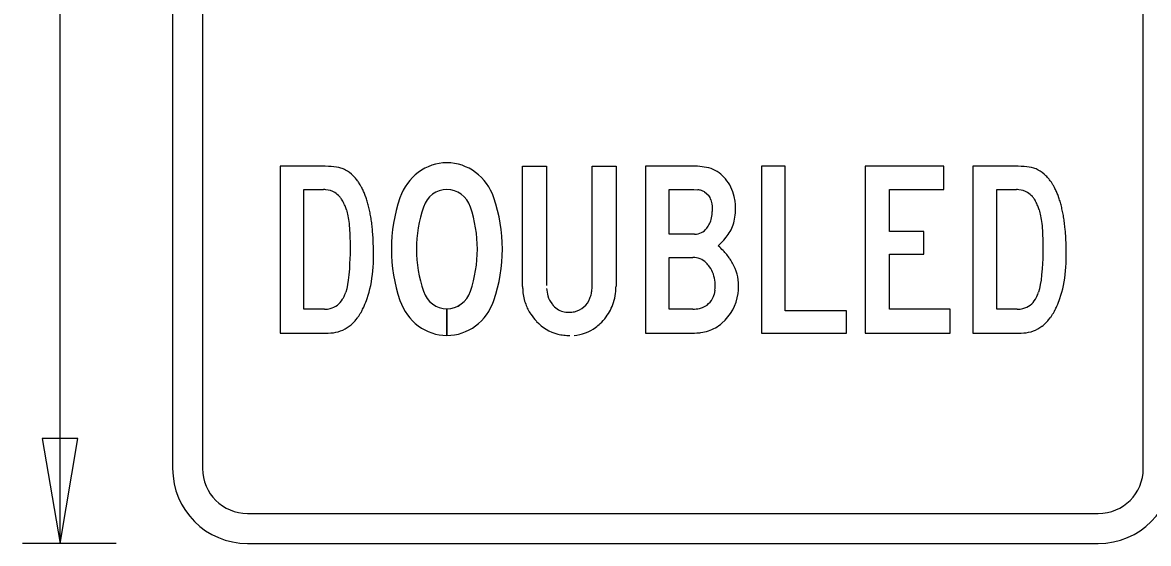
# Model space of a CAD drawing. Extents: x 0 to 770, y 0 to 495.
# Drawn here: x 246 to 321.1, y 50.1 to 84.8 of the extents above; entities that cross this region are included whole.
import ezdxf

# ---------------------------------------------------------------- set-up
doc = ezdxf.new("R2010")
doc.units = 0
for name, color, linetype in [('Default', 7, 'Continuous'), ('Dimension', 7, 'Continuous'), ('GSBWFill', 7, 'Continuous'), ('GSColorFill', 7, 'Continuous'), ('GSDims', 7, 'Continuous'), ('GSOutline', 7, 'Continuous')]:
    doc.layers.add(name, color=color, linetype=linetype)

msp = doc.modelspace()

# ---------------------------------------------------------------- linework, layer by layer
at = {"layer": 'Default'}
for p, q in [((266.218, 75.237), (263.202, 75.237)), ((263.202, 75.237), (263.202, 64.109)), ((279.382, 67.202), (279.382, 75.237)), ((279.382, 75.237), (280.973, 75.237)), ((280.973, 75.237), (280.973, 67.269)), ((284.022, 75.237), (285.614, 75.237)), ((284.022, 67.269), (284.022, 75.237)), ((285.614, 75.237), (285.614, 67.236)), ((291.049, 75.237), (287.572, 75.237)), ((287.572, 75.237), (287.572, 64.109)), ((291.809, 75.131), (291.049, 75.237)), ((296.908, 75.237), (295.317, 75.237)), ((295.317, 75.237), (295.317, 64.109)), ((296.908, 65.589), (296.908, 75.237)), ((307.491, 75.237), (302.238, 75.237)), ((302.238, 75.237), (302.238, 64.109)), ((307.491, 73.679), (307.491, 75.237)), ((312.443, 75.237), (309.427, 75.237)), ((309.427, 75.237), (309.427, 64.109)), ((267.261, 75.111), (267.261, 75.111)), ((267.56, 74.987), (267.56, 74.987)), ((268.076, 74.602), (268.076, 74.602)), ((292.915, 74.391), (292.83, 74.487)), ((313.486, 75.111), (313.486, 75.111)), ((313.784, 74.987), (313.784, 74.987)), ((314.3, 74.602), (314.3, 74.602)), ((264.794, 65.7), (264.794, 73.679)), ((264.794, 73.679), (266.107, 73.679)), ((266.107, 73.679), (266.107, 73.679)), ((266.257, 73.672), (266.257, 73.672)), ((268.283, 74.374), (268.283, 74.374)), ((268.544, 74), (268.436, 74.168)), ((268.645, 73.819), (268.645, 73.819)), ((268.71, 73.692), (268.71, 73.692)), ((289.163, 70.708), (289.163, 73.679)), ((289.163, 73.679), (290.815, 73.679)), ((290.815, 73.679), (291.082, 73.663)), ((303.852, 70.875), (303.852, 73.679)), ((303.852, 73.679), (307.491, 73.679)), ((311.018, 65.7), (311.018, 73.679)), ((311.018, 73.679), (312.331, 73.679)), ((312.331, 73.679), (312.331, 73.679)), ((312.481, 73.672), (312.481, 73.672)), ((314.507, 74.374), (314.507, 74.374)), ((314.768, 74), (314.66, 74.168)), ((314.87, 73.819), (314.87, 73.819)), ((314.934, 73.692), (314.934, 73.692)), ((266.849, 73.484), (266.849, 73.484)), ((267.168, 73.213), (267.168, 73.213)), ((267.305, 73.035), (267.305, 73.035)), ((267.388, 72.9), (267.387, 72.9)), ((268.771, 73.56), (268.771, 73.56)), ((268.83, 73.423), (268.83, 73.423)), ((268.94, 73.132), (268.886, 73.28)), ((268.99, 72.979), (268.99, 72.979)), ((291.315, 73.616), (291.315, 73.616)), ((291.515, 73.538), (291.813, 73.289)), ((293.561, 72.919), (293.506, 73.224)), ((313.074, 73.484), (313.074, 73.484)), ((313.393, 73.213), (313.393, 73.213)), ((313.53, 73.035), (313.53, 73.035)), ((313.612, 72.9), (313.612, 72.9)), ((314.996, 73.56), (314.996, 73.56)), ((315.055, 73.423), (315.055, 73.423)), ((315.164, 73.132), (315.111, 73.28)), ((315.215, 72.979), (315.215, 72.979)), ((267.463, 72.752), (267.464, 72.752)), ((267.533, 72.591), (267.533, 72.591)), ((269.038, 72.82), (269.038, 72.82)), ((292.034, 72.221), (292.034, 72.221)), ((293.589, 72.599), (293.589, 72.599)), ((313.688, 72.752), (313.688, 72.752)), ((313.757, 72.591), (313.757, 72.591)), ((315.263, 72.82), (315.263, 72.82)), ((267.744, 71.803), (267.763, 71.679)), ((267.763, 71.679), (267.781, 71.548)), ((291.85, 71.395), (291.85, 71.395)), ((293.501, 71.569), (293.569, 71.978)), ((313.968, 71.803), (313.988, 71.679)), ((313.988, 71.679), (314.006, 71.548)), ((267.813, 71.264), (267.826, 71.111)), ((267.848, 70.784), (267.856, 70.609)), ((269.392, 70.617), (269.385, 70.728)), ((291.669, 71.103), (291.669, 71.103)), ((306.155, 70.875), (303.852, 70.875)), ((306.155, 69.361), (306.155, 70.875)), ((314.037, 71.264), (314.051, 71.111)), ((314.073, 70.784), (314.081, 70.609)), ((315.617, 70.617), (315.609, 70.728)), ((267.869, 70.238), (267.873, 70.042)), ((267.873, 70.042), (267.875, 69.839)), ((269.412, 70.278), (269.406, 70.393)), ((292.424, 69.929), (292.625, 70.123)), ((292.531, 69.833), (292.424, 69.929)), ((314.093, 70.238), (314.098, 70.042)), ((314.098, 70.042), (314.1, 69.839)), ((315.637, 70.278), (315.631, 70.393)), ((267.872, 69.36), (267.859, 69.066)), ((269.431, 69.043), (269.434, 69.317)), ((289.163, 65.7), (289.163, 69.15)), ((289.163, 69.15), (290.744, 69.15)), ((290.744, 69.15), (290.743, 69.15)), ((292.827, 69.539), (292.827, 69.539)), ((293.16, 69.133), (293.002, 69.338)), ((303.852, 65.689), (303.852, 69.361)), ((303.852, 69.361), (306.155, 69.361)), ((314.096, 69.36), (314.084, 69.066)), ((315.655, 69.043), (315.659, 69.317)), ((267.859, 69.066), (267.841, 68.742)), ((269.407, 68.513), (269.422, 68.775)), ((269.422, 68.775), (269.431, 69.043)), ((291.628, 68.799), (291.628, 68.799)), ((291.856, 68.526), (291.856, 68.527)), ((293.3, 68.924), (293.3, 68.924)), ((293.477, 68.603), (293.477, 68.603)), ((314.084, 69.066), (314.066, 68.742)), ((315.632, 68.513), (315.647, 68.775)), ((315.647, 68.775), (315.655, 69.043)), ((267.746, 67.645), (267.698, 67.336)), ((267.787, 67.994), (267.746, 67.645)), ((269.289, 67.522), (269.328, 67.761)), ((269.328, 67.761), (269.36, 68.006)), ((292.111, 68.029), (292.111, 68.028)), ((313.971, 67.645), (313.923, 67.336)), ((314.012, 67.994), (313.971, 67.645)), ((315.514, 67.522), (315.552, 67.761)), ((315.552, 67.761), (315.585, 68.006)), ((267.642, 67.065), (267.579, 66.831)), ((267.698, 67.336), (267.642, 67.065)), ((269.139, 66.84), (269.195, 67.062)), ((269.195, 67.062), (269.245, 67.289)), ((269.245, 67.289), (269.289, 67.522)), ((284.016, 67.084), (284.022, 67.269)), ((292.215, 66.958), (292.158, 66.679)), ((293.789, 67.06), (293.789, 67.06)), ((313.867, 67.065), (313.804, 66.831)), ((313.923, 67.336), (313.867, 67.065)), ((315.363, 66.84), (315.419, 67.062)), ((315.419, 67.062), (315.47, 67.289)), ((315.47, 67.289), (315.514, 67.522)), ((267.371, 66.363), (267.372, 66.363)), ((267.466, 66.539), (267.466, 66.539)), ((269.009, 66.414), (269.009, 66.414)), ((293.76, 66.739), (293.76, 66.739)), ((313.596, 66.363), (313.596, 66.363)), ((313.691, 66.539), (313.691, 66.539)), ((315.233, 66.414), (315.233, 66.414)), ((266.54, 65.741), (266.54, 65.741)), ((268.573, 65.444), (268.574, 65.444)), ((268.672, 65.622), (268.672, 65.622)), ((268.811, 65.91), (268.811, 65.91)), ((291.182, 65.747), (291.182, 65.746)), ((291.435, 65.829), (291.435, 65.829)), ((300.992, 65.589), (296.908, 65.589)), ((300.992, 64.109), (300.992, 65.589)), ((307.914, 65.689), (303.852, 65.689)), ((307.914, 64.109), (307.914, 65.689)), ((312.765, 65.741), (312.765, 65.741)), ((314.798, 65.444), (314.798, 65.444)), ((314.897, 65.622), (314.897, 65.622)), ((315.036, 65.91), (315.036, 65.91)), ((268.068, 64.781), (268.068, 64.781)), ((268.248, 64.977), (268.361, 65.122)), ((268.47, 65.278), (268.47, 65.278)), ((292.677, 64.766), (292.677, 64.766)), ((314.293, 64.781), (314.293, 64.781)), ((314.472, 64.977), (314.586, 65.122)), ((314.694, 65.278), (314.694, 65.278)), ((267.812, 64.559), (267.812, 64.559)), ((291.27, 64.135), (291.27, 64.135)), ((292.25, 64.462), (292.25, 64.462)), ((295.317, 64.109), (300.992, 64.109)), ((302.238, 64.109), (307.914, 64.109)), ((314.037, 64.559), (314.037, 64.559))]:
    msp.add_line(p, q, dxfattribs=at)
for points in [[(266.616, 75.223), (266.423, 75.233), (266.218, 75.237)], [(266.964, 75.181), (266.796, 75.205), (266.616, 75.223)], [(267.261, 75.111), (267.119, 75.15), (266.964, 75.181)], [(312.84, 75.223), (312.648, 75.233), (312.443, 75.237)], [(313.188, 75.181), (313.02, 75.205), (312.84, 75.223)], [(313.486, 75.111), (313.343, 75.15), (313.188, 75.181)], [(291.948, 72.988), (292.003, 72.721), (292.02, 72.567)], [(267.624, 72.325), (267.623, 72.325), (267.65, 72.23)], [(267.65, 72.23), (267.676, 72.132), (267.7, 72.03)], [(269.126, 72.487), (269.105, 72.573), (269.083, 72.657)], [(269.165, 72.313), (269.146, 72.401), (269.126, 72.487)], [(269.22, 72.042), (269.202, 72.133), (269.165, 72.313)], [(292.02, 72.567), (292.031, 72.401), (292.034, 72.221)], [(313.848, 72.325), (313.848, 72.325), (313.875, 72.23)], [(313.875, 72.23), (313.9, 72.132), (313.925, 72.03)], [(315.351, 72.487), (315.33, 72.573), (315.308, 72.657)], [(315.39, 72.313), (315.371, 72.401), (315.351, 72.487)], [(315.445, 72.042), (315.427, 72.133), (315.39, 72.313)], [(267.7, 72.03), (267.723, 71.92), (267.744, 71.803)], [(267.781, 71.548), (267.798, 71.409), (267.813, 71.264)], [(269.253, 71.854), (269.237, 71.948), (269.22, 72.042)], [(269.283, 71.661), (269.268, 71.758), (269.253, 71.854)], [(269.31, 71.463), (269.297, 71.563), (269.283, 71.661)], [(269.335, 71.26), (269.323, 71.362), (269.31, 71.463)], [(313.925, 72.03), (313.947, 71.92), (313.968, 71.803)], [(314.006, 71.548), (314.022, 71.409), (314.037, 71.264)], [(315.477, 71.854), (315.461, 71.948), (315.445, 72.042)], [(315.507, 71.661), (315.493, 71.758), (315.477, 71.854)], [(315.535, 71.463), (315.522, 71.563), (315.507, 71.661)], [(315.559, 71.26), (315.548, 71.362), (315.535, 71.463)], [(267.826, 71.111), (267.838, 70.951), (267.848, 70.784)], [(269.357, 71.051), (269.346, 71.156), (269.335, 71.26)], [(269.385, 70.728), (269.376, 70.837), (269.357, 71.051)], [(290.859, 70.708), (290.859, 70.708), (289.163, 70.708)], [(292.964, 70.502), (293.101, 70.685), (293.101, 70.685)], [(314.051, 71.111), (314.062, 70.951), (314.073, 70.784)], [(315.581, 71.051), (315.571, 71.156), (315.559, 71.26)], [(315.609, 70.728), (315.601, 70.837), (315.581, 71.051)], [(267.856, 70.609), (267.864, 70.427), (267.869, 70.238)], [(269.406, 70.393), (269.4, 70.506), (269.392, 70.617)], [(269.421, 70.046), (269.417, 70.163), (269.412, 70.278)], [(269.428, 69.808), (269.425, 69.928), (269.421, 70.046)], [(292.625, 70.123), (292.805, 70.314), (292.964, 70.502)], [(314.081, 70.609), (314.088, 70.427), (314.093, 70.238)], [(315.631, 70.393), (315.624, 70.506), (315.617, 70.617)], [(315.646, 70.046), (315.642, 70.163), (315.637, 70.278)], [(315.653, 69.808), (315.65, 69.928), (315.646, 70.046)], [(267.875, 69.839), (267.876, 69.628), (267.872, 69.36)], [(269.433, 69.565), (269.431, 69.687), (269.428, 69.808)], [(269.434, 69.317), (269.434, 69.441), (269.433, 69.565)], [(314.1, 69.839), (314.101, 69.628), (314.096, 69.36)], [(315.657, 69.565), (315.655, 69.687), (315.653, 69.808)], [(315.659, 69.317), (315.658, 69.441), (315.657, 69.565)], [(267.841, 68.742), (267.82, 68.382), (267.787, 67.994)], [(269.36, 68.006), (269.387, 68.256), (269.407, 68.513)], [(314.066, 68.742), (314.045, 68.382), (314.012, 67.994)], [(315.585, 68.006), (315.611, 68.256), (315.632, 68.513)], [(269.009, 66.414), (269.077, 66.624), (269.139, 66.84)], [(315.233, 66.414), (315.301, 66.624), (315.363, 66.84)], [(266.162, 65.7), (266.162, 65.7), (264.794, 65.7)], [(290.743, 65.7), (290.744, 65.7), (289.163, 65.7)], [(312.387, 65.7), (312.387, 65.7), (311.018, 65.7)], [(263.202, 64.109), (266.418, 64.109), (266.593, 64.114)], [(287.572, 64.109), (290.86, 64.109), (290.999, 64.112)], [(309.427, 64.109), (312.643, 64.109), (312.817, 64.114)]]:
    msp.add_lwpolyline(points, dxfattribs=at)
for centre, radius, start, end in [((291.162, 72.975), 2.251, 42.2085, 73.3118), ((266.82, 73.632), 1.544, 61.363, 73.3883), ((266.433, 72.939), 2.337, 45.3467, 61.1731), ((266.178, 72.67), 2.708, 39.0029, 45.5205), ((290.898, 72.636), 2.672, 12.6962, 41.0312), ((313.044, 73.632), 1.544, 61.363, 73.3883), ((312.657, 72.939), 2.337, 45.3467, 61.1731), ((312.403, 72.67), 2.708, 39.0029, 45.5205), ((266.108, 71.959), 1.72, 85.0409, 90.052), ((266.157, 72.331), 1.345, 59.0008, 85.7331), ((265.888, 72.432), 3.083, 34.2627, 39.0379), ((265.284, 72.043), 3.801, 27.8491, 30.9695), ((264.946, 71.863), 4.184, 25.9265, 27.8738), ((264.657, 71.722), 4.506, 24.0732, 25.9267), ((290.9, 72.151), 1.523, 74.1904, 83.1464), ((312.333, 71.959), 1.72, 85.0409, 90.052), ((312.381, 72.331), 1.345, 59.0008, 85.7331), ((312.113, 72.432), 3.083, 34.2627, 39.0379), ((311.509, 72.043), 3.801, 27.8491, 30.9695), ((311.171, 71.863), 4.184, 25.9265, 27.8738), ((310.882, 71.722), 4.506, 24.0732, 25.9267), ((266.129, 72.311), 1.376, 40.9656, 58.4431), ((265.871, 72.08), 1.723, 33.6642, 41.1482), ((265.631, 71.919), 2.011, 29.1747, 33.6892), ((265.354, 71.764), 2.329, 25.0813, 29.1759), ((264.335, 71.578), 4.859, 22.3109, 24.0735), ((263.979, 71.432), 5.244, 20.636, 22.3112), ((263.157, 71.136), 6.118, 17.5334, 19.0451), ((262.688, 70.988), 6.61, 16.0981, 17.5338), ((291.012, 72.545), 1.114, 63.1562, 74.1944), ((290.905, 72.702), 1.081, 15.3445, 32.9269), ((290.013, 72.452), 3.578, 2.3519, 7.5069), ((312.354, 72.311), 1.376, 40.9656, 58.4431), ((312.095, 72.08), 1.723, 33.6642, 41.1482), ((311.856, 71.919), 2.011, 29.1747, 33.6892), ((311.579, 71.764), 2.329, 25.0813, 29.1759), ((310.56, 71.578), 4.859, 22.3109, 24.0735), ((310.203, 71.432), 5.244, 20.636, 22.3112), ((309.381, 71.136), 6.118, 17.5334, 19.0451), ((308.912, 70.988), 6.61, 16.0981, 17.5338), ((265.003, 71.6), 2.717, 21.3891, 25.0837), ((264.404, 71.371), 3.358, 16.5148, 21.3058), ((262.178, 70.841), 7.14, 14.7347, 16.0984), ((290.164, 72.205), 1.87, 334.332, 0.4895), ((289.198, 72.424), 4.394, 354.1711, 2.2754), ((311.227, 71.6), 2.717, 21.3891, 25.0837), ((310.629, 71.371), 3.358, 16.5148, 21.3058), ((308.403, 70.841), 7.14, 14.7347, 16.0984), ((290.572, 71.984), 1.407, 321.2591, 335.2552), ((291.121, 72.114), 2.441, 324.1925, 347.1174), ((290.876, 71.701), 0.994, 269.0554, 323.0049), ((290.766, 67.915), 1.234, 45.7152, 91.0552), ((289.092, 66.073), 5.095, 42.8646, 47.551), ((289.553, 66.506), 4.463, 39.3885, 42.8105), ((290.108, 66.936), 3.761, 31.9161, 35.7518), ((290.441, 67.574), 1.706, 33.9394, 45.9014), ((290.159, 67.344), 2.069, 19.3248, 34.8663), ((290.35, 67.087), 3.475, 25.8679, 31.9239), ((290.65, 67.229), 3.144, 356.9178, 25.9199), ((289.844, 67.267), 2.392, 352.5774, 18.5566), ((283.024, 67.2), 3.642, 179.9672, 184.8024), ((282.637, 67.16), 3.253, 184.6628, 200.3236), ((283.178, 67.223), 2.203, 183.5507, 196.6987), ((281.723, 67.232), 2.298, 347.6198, 356.3141), ((281.809, 67.232), 3.804, 352.738, 0.0536), ((290.347, 67.212), 3.445, 352.115, 357.4755), ((266.246, 67.002), 1.295, 283.1391, 330.4047), ((265.735, 67.355), 1.914, 328.766, 334.7522), ((265.548, 67.449), 2.122, 334.6275, 343.0977), ((263.212, 68.394), 6.125, 336.0791, 341.1452), ((282.658, 67.071), 1.661, 196.8281, 218.1576), ((282.534, 66.917), 1.424, 282.7318, 339.8919), ((282.12, 67.145), 1.892, 337.6963, 347.5956), ((282.303, 67.165), 3.307, 323.1599, 341.9953), ((282.235, 67.179), 3.375, 342.1333, 352.7259), ((290.916, 67.002), 1.283, 293.8728, 345.4022), ((290.609, 67.183), 3.181, 310.5424, 351.9713), ((312.47, 67.002), 1.295, 283.1391, 330.4047), ((311.96, 67.355), 1.914, 328.766, 334.7522), ((311.773, 67.449), 2.122, 334.6275, 343.0977), ((309.437, 68.394), 6.125, 336.0791, 341.1452), ((266.173, 67.348), 1.649, 269.6389, 282.8773), ((265.251, 67.394), 3.853, 326.6728, 329.5939), ((264.877, 67.614), 4.287, 329.5932, 332.3136), ((264.275, 67.925), 4.964, 332.3586, 336.0481), ((282.634, 67.17), 3.253, 200.5176, 213.5479), ((283.012, 67.424), 3.708, 213.5817, 223.1402), ((282.534, 66.926), 1.475, 216.7031, 235.2984), ((282.434, 66.815), 1.326, 236.0866, 271.29), ((282.471, 67.286), 1.797, 269.7825, 282.0721), ((290.754, 67.703), 2.003, 269.7041, 282.3559), ((290.863, 67.154), 1.443, 282.7762, 293.3447), ((312.397, 67.348), 1.649, 269.6389, 282.8773), ((311.475, 67.394), 3.853, 326.6728, 329.5939), ((311.101, 67.614), 4.287, 329.5932, 332.3136), ((310.5, 67.925), 4.964, 332.3586, 336.0481), ((266.316, 66.541), 2.484, 307.0504, 314.8813), ((266.061, 66.798), 2.845, 314.8692, 320.2204), ((265.565, 67.188), 3.477, 323.5454, 326.6732), ((282.414, 66.8), 2.847, 222.2041, 256.1433), ((282.451, 66.93), 3.041, 306.3137, 313.7903), ((282.072, 67.314), 3.58, 313.9183, 323.4678), ((290.881, 66.842), 2.745, 299.9171, 310.8735), ((312.54, 66.541), 2.484, 307.0504, 314.8813), ((312.286, 66.798), 2.845, 314.8692, 320.2204), ((311.789, 67.188), 3.477, 323.5454, 326.6732), ((266.475, 66.333), 2.221, 273.0466, 307.0255), ((282.49, 67.115), 3.17, 256.1838, 263.4035), ((282.539, 67.573), 3.631, 263.4664, 270.057), ((282.621, 66.707), 2.761, 274.0649, 306.2234), ((290.872, 67.172), 3.063, 272.3811, 277.4708), ((290.939, 66.759), 2.644, 277.1952, 299.7175), ((312.699, 66.333), 2.221, 273.0466, 307.0255)]:
    msp.add_arc(centre, radius, start, end, dxfattribs=at)
at = {"layer": 'Dimension'}
msp.add_lwpolyline([(248.518, 50.06), (249.706, 57.077), (247.329, 57.077)], close=True, dxfattribs=at)
at = {"layer": 'GSBWFill'}
for p, q in [((256.029, 128.518), (256.029, 55.06)), ((258.029, 128.518), (258.029, 55.06)), ((320.795, 55.06), (320.795, 128.518)), ((274.33, 65.724), (274.33, 63.942)), ((274.331, 63.942), (274.331, 65.724)), ((261.029, 52.06), (317.795, 52.06)), ((261.029, 50.06), (317.795, 50.06))]:
    msp.add_line(p, q, dxfattribs=at)
for centre, radius, start, end in [((261.029, 55.06), 5, 180, 270), ((261.029, 55.06), 3, 180, 270), ((317.795, 55.06), 5, 270, 0), ((317.795, 55.06), 3, 270, 0)]:
    msp.add_arc(centre, radius, start, end, dxfattribs=at)
for centre, major_axis, start_param, end_param in [((274.33, 71.906), (0, 3.564), 5.063177, 7.503193), ((274.33, 71.906), (0, 1.782), 5.063177, 7.503193), ((279.961, 69.706), (0, 9.965), 1.220008, 1.921585), ((268.7, 69.706), (0, 9.965), 4.361601, 5.063177), ((279.961, 69.706), (0, 8.183), 1.220008, 1.921585), ((268.7, 69.706), (0, 8.183), 4.361601, 5.063177), ((274.33, 67.507), (0, 1.782), 1.921585, 3.141593), ((274.33, 67.507), (0, 1.782), 3.141905, 4.361601), ((274.33, 67.507), (0, 3.564), 1.921585, 3.141593), ((274.33, 67.507), (0, 3.564), 3.141749, 4.361601)]:
    msp.add_ellipse(centre, major_axis=major_axis, ratio=0.936636, start_param=start_param, end_param=end_param, dxfattribs=at)
at = {"layer": 'GSColorFill'}
for p, q in [((274.33, 65.724), (274.33, 63.942)), ((274.331, 63.942), (274.331, 65.724))]:
    msp.add_line(p, q, dxfattribs=at)
for centre, major_axis, start_param, end_param in [((274.33, 71.906), (0, 3.564), 5.063177, 7.503193), ((274.33, 71.906), (0, 1.782), 5.063177, 7.503193), ((279.961, 69.706), (0, 9.965), 1.220008, 1.921585), ((268.7, 69.706), (0, 9.965), 4.361601, 5.063177), ((279.961, 69.706), (0, 8.183), 1.220008, 1.921585), ((268.7, 69.706), (0, 8.183), 4.361601, 5.063177), ((274.33, 67.507), (0, 1.782), 1.921585, 3.141593), ((274.33, 67.507), (0, 1.782), 3.141905, 4.361601), ((274.33, 67.507), (0, 3.564), 1.921585, 3.141593), ((274.33, 67.507), (0, 3.564), 3.141749, 4.361601)]:
    msp.add_ellipse(centre, major_axis=major_axis, ratio=0.936636, start_param=start_param, end_param=end_param, dxfattribs=at)
at = {"layer": 'GSDims'}
for p, q in [((248.518, 50.06), (248.518, 133.518)), ((252.273, 50.06), (246.014, 50.06))]:
    msp.add_line(p, q, dxfattribs=at)
at = {"layer": 'GSOutline'}
for centre, major_axis, start_param, end_param in [((274.33, 71.906), (0, 3.564), 5.063177, 7.503193), ((274.33, 71.906), (0, 1.782), 5.063177, 7.503193), ((279.961, 69.706), (0, 9.965), 1.220008, 1.921585), ((268.7, 69.706), (0, 9.965), 4.361601, 5.063177), ((279.961, 69.706), (0, 8.183), 1.220008, 1.921585), ((268.7, 69.706), (0, 8.183), 4.361601, 5.063177), ((274.33, 67.507), (0, 1.782), 1.921585, 4.361601), ((274.33, 67.507), (0, 3.564), 1.921585, 4.361601)]:
    msp.add_ellipse(centre, major_axis=major_axis, ratio=0.936636, start_param=start_param, end_param=end_param, dxfattribs=at)

doc.saveas('drawing.dxf')
